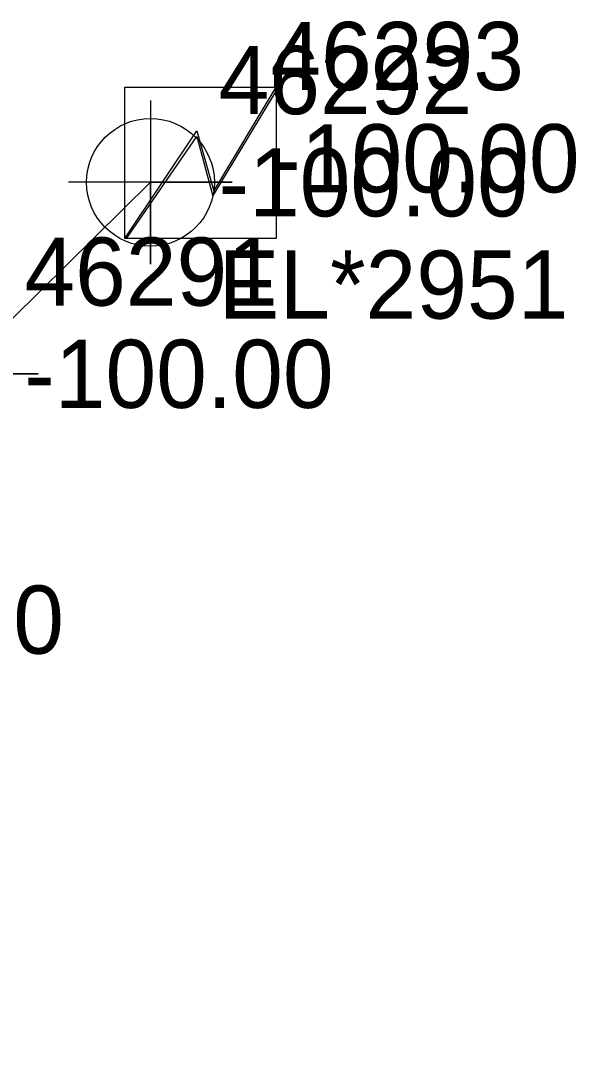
# Model space of a CAD drawing. Extents: x 2083698 to 2094313, y 743246 to 752873.
# Drawn here: x 2090507.34 to 2090527.7, y 743918.97 to 743957.37 of the extents above; entities that cross this region are included whole.
import ezdxf

# ---------------------------------------------------------------- set-up
doc = ezdxf.new("R2010")
doc.units = 0
for name, color, linetype in [('Exist Other Culture Area Outline', 7, 'Continuous'), ('Exist Property Iron Pin Leader', 7, 'Continuous'), ('Exist Property Iron Pin Text', 7, 'Continuous'), ('Exist Property Monument Leader', 7, 'Continuous'), ('Exist Property Monument Text', 7, 'Continuous'), ('Exist Roads EOP Cogo Number', 7, 'Continuous'), ('Exist Roads EOP Cogo Point CELL', 7, 'Continuous'), ('Exist Utilities Power UG Cable SUE LOS B', 7, 'Continuous')]:
    doc.layers.add(name, color=color, linetype=linetype)

msp = doc.modelspace()

# ---------------------------------------------------------------- linework, layer by layer
at = {"layer": 'Exist Other Culture Area Outline'}
msp.add_line((2090513.987, 743952.335), (2090513.987, 743952.335), dxfattribs=at)
msp.add_lwpolyline([(2090511.144, 743954.946), (2090516.696, 743954.946), (2090516.696, 743949.394), (2090511.144, 743949.394)], close=True, dxfattribs=at)
for points in [[(2090511.144, 743949.394), (2090513.787, 743953.338), (2090514.416, 743951.128), (2090516.696, 743954.946)], [(2090511.213, 743949.394), (2090513.787, 743953.128), (2090514.374, 743950.946), (2090516.696, 743954.792)]]:
    msp.add_lwpolyline(points, dxfattribs=at)
at = {"layer": 'Exist Property Iron Pin Text'}
for points in [[(2090512.086, 743954.453), (2090512.086, 743948.453), (2090512.086, 743951.453), (2090515.086, 743951.453), (2090509.086, 743951.453)], [(2090504.965, 743947.429), (2090504.965, 743941.429), (2090504.965, 743944.429), (2090507.965, 743944.429), (2090501.965, 743944.429)]]:
    msp.add_lwpolyline(points, dxfattribs=at)
msp.add_circle((2090512.086, 743951.453), 2.344, dxfattribs=at)
at = {"layer": 'Exist Utilities Power UG Cable SUE LOS B'}
msp.add_lwpolyline([(2090377.346, 743925.528), (2090389.779, 743923.843), (2090399.71, 743922.942), (2090415.791, 743922.186), (2090436.773, 743921.768), (2090467.813, 743918.966), (2090480.27, 743922.339), (2090486.515, 743927.05), (2090495.077, 743935.413), (2090504.965, 743944.429), (2090512.086, 743951.453)], dxfattribs=at)

# ---------------------------------------------------------------- texts
at = {"layer": 'Exist Property Iron Pin Leader'}
for s, p in [('46292', (2090514.586, 743953.953)), ('46291', (2090507.465, 743946.929))]:
    msp.add_text(s, height=2.5, dxfattribs=at).set_placement(p)
at = {"layer": 'Exist Property Monument Leader'}
msp.add_text('EL*2951', height=2.5, dxfattribs=at).set_placement((2090514.586, 743946.453))
at = {"layer": 'Exist Property Monument Text'}
for p in [(2090514.586, 743950.203), (2090507.465, 743943.179), (2090497.577, 743934.163)]:
    msp.add_text('-100.00', height=2.5, dxfattribs=at).set_placement(p)
at = {"layer": 'Exist Roads EOP Cogo Number'}
msp.add_text('-100.00', height=2.5, dxfattribs=at).set_placement((2090516.487, 743951.085))
at = {"layer": 'Exist Roads EOP Cogo Point CELL'}
msp.add_text('46293', height=2.5, dxfattribs=at).set_placement((2090516.487, 743954.835))

doc.saveas('drawing.dxf')
